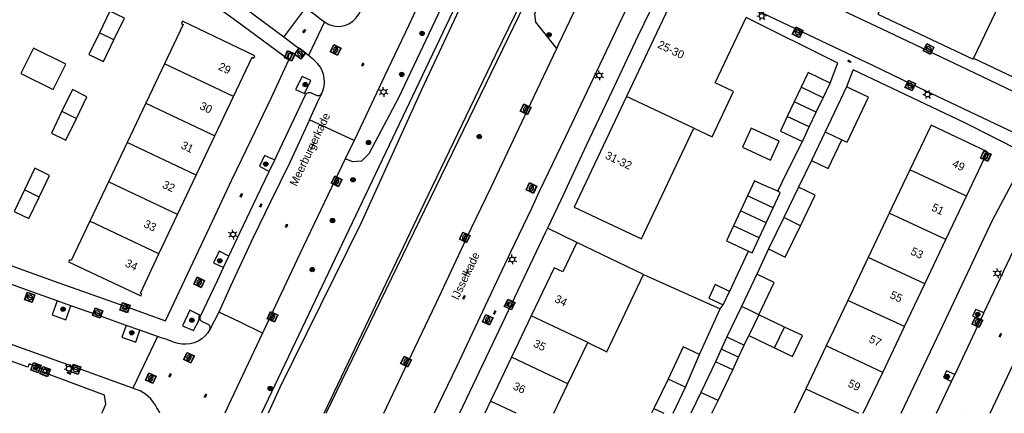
# Model space of a CAD drawing. Header units: metres. Extents: x 93870 to 95789, y 463036 to 464040.
# Tile 270 of 344: x 95273 to 95395, y 463040 to 463088. Entities that reach past the tile are written whole.
import ezdxf
from ezdxf.enums import TextEntityAlignment as Align

# ---------------------------------------------------------------- set-up
doc = ezdxf.new("R2010")
doc.units = ezdxf.units.M
doc.header["$LTSCALE"] = 25.4
for name, color, linetype in [('B_BEBOUWINGSGRENS_0', 1, 'Continuous'), ('B_LUIFEL_1', 200, 'Continuous'), ('B_TUSSENMUUR_0', 7, 'Continuous'), ('Q_BOOM_0', 3, 'Continuous'), ('Q_BRANDKRAAN_0', 5, 'Continuous'), ('Q_CAI-KAST_0', 10, 'Continuous'), ('Q_ELEKTRAKAST_0', 7, 'Continuous'), ('Q_INSPECTIE_OF_RIOOLPUT_0', 253, 'Continuous'), ('Q_KOLK_0', 254, 'Continuous'), ('Q_LICHTMAST_0', 2, 'Continuous'), ('Q_STRAATNAAMBORD_0', 7, 'Continuous'), ('Q_WATERLEIDINGPUT_0', 5, 'Continuous'), ('S_GBKN_SYMBOOL_GV_GROOT_0', 7, 'Continuous'), ('S_GBKN_SYMBOOL_OV_GROOT_0', 7, 'Continuous'), ('T_CULTUURGRENS_0', 76, 'Continuous'), ('T_HAAG_0', 87, 'Continuous'), ('T_HEK_0', 57, 'Continuous'), ('T_WALBESCHERMING_0', 45, 'Continuous'), ('V_WEGGRENS_0', 7, 'Continuous'), ('Z_GBKN_HUISNUMMER_0', 252, 'Continuous'), ('Z_STRAATNAAM_0', 252, 'Continuous')]:
    doc.layers.add(name, color=color, linetype=linetype)

# ---------------------------------------------------------------- blocks, each defined once
blk = doc.blocks.new('Q_STRAATNAAMBORD')
for points in [[(-0.5, 0.5), (0.5, 0.5), (0.5, -0.5), (-0.5, -0.5)], [(-0.37, 0.22), (0.36, 0.22), (0.36, -0.21), (-0.37, -0.21)]]:
    blk.add_lwpolyline(points, close=True)
for points in [[(-0.44, 0.46), (0.44, 0.46, -0.414214), (0.46, 0.44), (0.46, -0.44, -0.414214), (0.44, -0.46), (-0.44, -0.46, -0.414214), (-0.46, -0.44), (-0.46, 0.44), (-0.46, 0.44), (-0.46, 0.45), (-0.46, 0.45), (-0.46, 0.45), (-0.46, 0.45), (-0.46, 0.45), (-0.46, 0.45), (-0.46, 0.46), (-0.46, 0.46), (-0.46, 0.46), (-0.45, 0.46), (-0.45, 0.46), (-0.45, 0.46), (-0.45, 0.46), (-0.45, 0.46), (-0.45, 0.46), (-0.44, 0.46), (-0.44, 0.46)], [(-0.29, 0.16), (0.28, 0.16, -0.414214), (0.3, 0.14), (0.3, -0.13, -0.414214), (0.28, -0.16), (-0.29, -0.16, -0.414214), (-0.31, -0.13), (-0.31, 0.14), (-0.31, 0.14), (-0.31, 0.14), (-0.31, 0.14), (-0.31, 0.15), (-0.31, 0.15), (-0.31, 0.15), (-0.3, 0.15), (-0.3, 0.15), (-0.3, 0.15), (-0.3, 0.16), (-0.3, 0.16), (-0.3, 0.16), (-0.3, 0.16), (-0.29, 0.16), (-0.29, 0.16), (-0.29, 0.16), (-0.29, 0.16), (-0.29, 0.16)]]:
    blk.add_lwpolyline(points, format="xyb")
blk = doc.blocks.new('Q_CAI-KAST')
for points in [[(-0.5, 0.5), (0.5, 0.5), (0.5, -0.5), (-0.5, -0.5)], [(-0.26, 0.26), (0.25, 0.26), (0.25, 0.19), (-0.26, 0.19)], [(-0.26, 0.11), (0.25, 0.11), (0.25, -0.33), (-0.26, -0.33)]]:
    blk.add_lwpolyline(points, close=True)
blk.add_lwpolyline([(-0.44, 0.46), (0.44, 0.46, -0.414214), (0.46, 0.44), (0.46, -0.44, -0.414214), (0.44, -0.46), (-0.44, -0.46, -0.414214), (-0.46, -0.44), (-0.46, 0.44), (-0.46, 0.44), (-0.46, 0.45), (-0.46, 0.45), (-0.46, 0.45), (-0.46, 0.45), (-0.46, 0.45), (-0.46, 0.45), (-0.46, 0.46), (-0.46, 0.46), (-0.46, 0.46), (-0.45, 0.46), (-0.45, 0.46), (-0.45, 0.46), (-0.45, 0.46), (-0.45, 0.46), (-0.45, 0.46), (-0.44, 0.46), (-0.44, 0.46)], format="xyb")
blk.add_circle((-0.18, -0.03), 0.0354)
blk = doc.blocks.new('Q_ELEKTRAKAST')
for points in [[(-0.5, 0.5), (0.5, 0.5), (0.5, -0.5), (-0.5, -0.5)], [(-0.26, 0.26), (0.25, 0.26), (0.25, 0.19), (-0.26, 0.19)], [(-0.26, 0.11), (0.25, 0.11), (0.25, -0.33), (-0.26, -0.33)]]:
    blk.add_lwpolyline(points, close=True)
blk.add_lwpolyline([(-0.44, 0.46), (0.44, 0.46, -0.414214), (0.46, 0.44), (0.46, -0.44, -0.414214), (0.44, -0.46), (-0.44, -0.46, -0.414214), (-0.46, -0.44), (-0.46, 0.44), (-0.46, 0.44), (-0.46, 0.45), (-0.46, 0.45), (-0.46, 0.45), (-0.46, 0.45), (-0.46, 0.45), (-0.46, 0.45), (-0.46, 0.46), (-0.46, 0.46), (-0.46, 0.46), (-0.45, 0.46), (-0.45, 0.46), (-0.45, 0.46), (-0.45, 0.46), (-0.45, 0.46), (-0.45, 0.46), (-0.44, 0.46), (-0.44, 0.46)], format="xyb")
blk.add_lwpolyline([(-0.18, 0, -1), (-0.18, -0.07, -1)], format="xyb", close=True)
blk.add_lwpolyline([(0.04, 0.09), (-0.06, -0.11), (0.04, -0.11), (-0.06, -0.31)])
blk = doc.blocks.new('Q_LICHTMAST')
for points in [[(-0.26, 0.15), (-0.52, 0.3)], [(0, 0.3), (0, 0.6)], [(0.26, 0.15), (0.52, 0.3)], [(-0.26, -0.15), (-0.52, -0.3)], [(0, -0.3), (0, -0.6)], [(0.26, -0.15), (0.52, -0.3)]]:
    blk.add_lwpolyline(points)
blk.add_circle((0, 0), 0.3)
blk = doc.blocks.new('Q_WATERLEIDINGPUT')
blk.add_lwpolyline([(-0.5, 0.5), (0.5, 0.5), (0.5, -0.5), (-0.5, -0.5)], close=True)
for points in [[(-0.44, 0.46), (0.44, 0.46, -0.414214), (0.46, 0.44), (0.46, -0.44, -0.414214), (0.44, -0.46), (-0.44, -0.46, -0.414214), (-0.46, -0.44), (-0.46, 0.44), (-0.46, 0.44), (-0.46, 0.45), (-0.46, 0.45), (-0.46, 0.45), (-0.46, 0.45), (-0.46, 0.45), (-0.46, 0.45), (-0.46, 0.46), (-0.46, 0.46), (-0.46, 0.46), (-0.45, 0.46), (-0.45, 0.46), (-0.45, 0.46), (-0.45, 0.46), (-0.45, 0.46), (-0.45, 0.46), (-0.44, 0.46), (-0.44, 0.46)], [(-0.34, 0.1, 0.380426), (-0.28, -0.18)], [(-0.01, 0.27, 0.240218), (-0.34, 0.1)], [(-0.19, 0.04, 0.853344), (-0.19, -0.03)], [(0.33, 0.11, 0.240191), (-0.01, 0.27)], [(0.18, -0.03, 0.849746), (0.18, 0.04)], [(0.27, -0.18, 0.380426), (0.33, 0.11)], [(-0.28, -0.18, 0.148452), (0.01, -0.26)], [(0.01, -0.26, 0.131742), (0.27, -0.18)]]:
    blk.add_lwpolyline(points, format="xyb")
for points in [[(-0.19, 0.04), (0.18, 0.04)], [(0.18, -0.03), (-0.19, -0.03)]]:
    blk.add_lwpolyline(points)
blk = doc.blocks.new('Q_INSPECTIE_OF_RIOOLPUT')
blk.add_lwpolyline([(-0.5, 0.5), (0.5, 0.5), (0.5, -0.5), (-0.5, -0.5)], close=True)
for points in [[(-0.44, 0.46), (0.44, 0.46, -0.414214), (0.46, 0.44), (0.46, -0.44, -0.414214), (0.44, -0.46), (-0.44, -0.46, -0.414214), (-0.46, -0.44), (-0.46, 0.44), (-0.46, 0.44), (-0.46, 0.45), (-0.46, 0.45), (-0.46, 0.45), (-0.46, 0.45), (-0.46, 0.45), (-0.46, 0.45), (-0.46, 0.46), (-0.46, 0.46), (-0.46, 0.46), (-0.45, 0.46), (-0.45, 0.46), (-0.45, 0.46), (-0.45, 0.46), (-0.45, 0.46), (-0.45, 0.46), (-0.44, 0.46), (-0.44, 0.46)], [(-0.34, 0.1, 0.380426), (-0.28, -0.18)], [(-0.01, 0.27, 0.240218), (-0.34, 0.1)], [(-0.19, 0.04, 0.853344), (-0.19, -0.03)], [(0.33, 0.11, 0.240191), (-0.01, 0.27)], [(0.18, -0.03, 0.849746), (0.18, 0.04)], [(0.27, -0.18, 0.380426), (0.33, 0.11)], [(-0.28, -0.18, 0.148452), (0.01, -0.26)], [(0.01, -0.26, 0.131742), (0.27, -0.18)]]:
    blk.add_lwpolyline(points, format="xyb")
for points in [[(-0.19, 0.04), (0.18, 0.04)], [(0.18, -0.03), (-0.19, -0.03)]]:
    blk.add_lwpolyline(points)
blk = doc.blocks.new('Q_KOLK')
blk.add_lwpolyline([(-0.5, 0.5), (0.5, 0.5), (0.5, -0.5), (-0.5, -0.5)], close=True)
for points in [[(-0.44, 0.46), (0.44, 0.46, -0.414214), (0.46, 0.44), (0.46, -0.44, -0.414214), (0.44, -0.46), (-0.44, -0.46, -0.414214), (-0.46, -0.44), (-0.46, 0.44, -0.414214), (-0.44, 0.46)], [(-0.34, 0.1, 0.380426), (-0.28, -0.18)], [(-0.01, 0.27, 0.240218), (-0.34, 0.1)], [(-0.19, 0.04, 0.853344), (-0.19, -0.03)], [(0.33, 0.11, 0.240191), (-0.01, 0.27)], [(0.18, -0.03, 0.849746), (0.18, 0.04)], [(0.27, -0.18, 0.380426), (0.33, 0.11)], [(-0.28, -0.18, 0.148452), (0.01, -0.26)], [(0.01, -0.26, 0.131742), (0.27, -0.18)]]:
    blk.add_lwpolyline(points, format="xyb")
for points in [[(-0.19, 0.04), (0.18, 0.04)], [(0.18, -0.03), (-0.19, -0.03)]]:
    blk.add_lwpolyline(points)
blk = doc.blocks.new('Q_BRANDKRAAN')
blk.add_lwpolyline([(-0.5, 0.5), (0.5, 0.5), (0.5, -0.5), (-0.5, -0.5)], close=True)
for points in [[(-0.44, 0.46), (0.44, 0.46, -0.414214), (0.46, 0.44), (0.46, -0.44, -0.414214), (0.44, -0.46), (-0.44, -0.46, -0.414214), (-0.46, -0.44), (-0.46, 0.44), (-0.46, 0.44), (-0.46, 0.45), (-0.46, 0.45), (-0.46, 0.45), (-0.46, 0.45), (-0.46, 0.45), (-0.46, 0.45), (-0.46, 0.46), (-0.46, 0.46), (-0.46, 0.46), (-0.45, 0.46), (-0.45, 0.46), (-0.45, 0.46), (-0.45, 0.46), (-0.45, 0.46), (-0.45, 0.46), (-0.44, 0.46), (-0.44, 0.46)], [(-0.34, 0.1, 0.380426), (-0.28, -0.18)], [(-0.01, 0.27, 0.240218), (-0.34, 0.1)], [(-0.19, 0.04, 0.853344), (-0.19, -0.03)], [(0.33, 0.11, 0.240191), (-0.01, 0.27)], [(0.18, -0.03, 0.849746), (0.18, 0.04)], [(0.27, -0.18, 0.380426), (0.33, 0.11)], [(-0.28, -0.18, 0.148452), (0.01, -0.26)], [(0.01, -0.26, 0.131742), (0.27, -0.18)]]:
    blk.add_lwpolyline(points, format="xyb")
for points in [[(-0.19, 0.04), (0.18, 0.04)], [(0.18, -0.03), (-0.19, -0.03)]]:
    blk.add_lwpolyline(points)
blk = doc.blocks.new('Q_BOOM')
for radius in [0.27, 0.18, 0.09]:
    blk.add_circle((0, 0), radius)
blk = doc.blocks.new('S_GBKN_SYMBOOL_OV_GROOT')
for points in [[(-0.21875, 0.0625), (0.21875, 0.0625)], [(-0.21875, 0), (0.21875, 0)], [(-0.1875, 0.0625), (-0.1875, 0)], [(-0.125, 0.09375), (-0.125, 0.0625)], [(-0.125, 0), (-0.125, -0.0625)], [(-0.0625, 0.0625), (-0.0625, 0)], [(0, 0.09375), (0, 0.0625)], [(0, 0), (0, -0.0625)], [(0.0625, 0.0625), (0.0625, 0)], [(0.125, 0.09375), (0.125, 0.0625)], [(0.125, 0), (0.125, -0.0625)], [(0.1875, 0.0625), (0.1875, 0)], [(-0.21875, -0.0625), (0.21875, -0.0625)], [(-0.1875, -0.0625), (-0.1875, -0.09375)], [(-0.0625, -0.0625), (-0.0625, -0.09375)], [(0.0625, -0.0625), (0.0625, -0.09375)], [(0.1875, -0.0625), (0.1875, -0.09375)]]:
    blk.add_lwpolyline(points)
blk = doc.blocks.new('S_GBKN_SYMBOOL_GV_GROOT')
for points in [[(-0.1875, 0.03125), (-0.09375, 0.09375)], [(-0.1875, -0.0625), (0.0625, 0.09375)], [(-0.1875, 0.09375), (0.125, -0.09375)], [(-0.1875, 0), (-0.03125, -0.09375)], [(-0.125, -0.09375), (0.1875, 0.09375)], [(-0.0625, 0.09375), (0.1875, -0.0625)], [(0.03125, -0.09375), (0.1875, 0)], [(0.09375, 0.09375), (0.1875, 0.03125)]]:
    blk.add_lwpolyline(points)
blk = doc.blocks.new('LDN_BLOK7_AUTOCAD_OD_1_FMEBLOCK10')
at = {"layer": 'T_CULTUURGRENS_0'}
blk.add_line((3.06, 15.63), (-43.91, -83.09), dxfattribs=at)
blk.add_lwpolyline([(-35.89, -83.09), (-32.58, -76.26), (-7.17, -23.85), (25.2, 42.94), (42.93, 78.65), (43.66, 80.92), (43.91, 82.09), (43.49, 83.09)], dxfattribs=at)
blk = doc.blocks.new('LDN_BLOK7_AUTOCAD_OD_1_FMEBLOCK28')
at = {"layer": 'T_WALBESCHERMING_0'}
blk.add_line((-40.74, -79.03), (-42.18, -82.22), dxfattribs=at)
blk.add_lwpolyline([(-35.28, -82.22), (-22.88, -56.24), (-13.99, -37.78), (-5.86, -21.04), (9.83, 12.05), (19.55, 32.07), (27.88, 49.77), (34.95, 64.16), (42.03, 79.33), (42.18, 79.9), (42.18, 80.31), (42, 81.45), (41.81, 82.22)], dxfattribs=at)

msp = doc.modelspace()

# ---------------------------------------------------------------- linework, layer by layer
at = {"layer": 'B_BEBOUWINGSGRENS_0'}
for p, q in [((95397.42, 463097.1), (95390.97, 463083.51)), ((95390.97, 463083.51), (95399.28, 463079.57)), ((95290.75, 463082.83), (95288.44, 463077.96)), ((95369.61, 463079.92), (95368.76, 463078.11)), ((95372.33, 463078.63), (95373.19, 463080.44)), ((95375.22, 463079.97), (95372.58, 463074.4)), ((95279.86, 463076.07), (95281.14, 463078.74)), ((95297, 463073.89), (95299.31, 463078.76)), ((95371.48, 463076.83), (95372.33, 463078.63)), ((95288.44, 463077.96), (95286.13, 463073.09)), ((95368.76, 463078.11), (95367.9, 463076.31)), ((95370.62, 463075.02), (95371.48, 463076.83)), ((95369.77, 463073.21), (95370.62, 463075.02)), ((95294.69, 463069.03), (95297, 463073.89)), ((95372.58, 463074.4), (95370.89, 463070.84)), ((95286.13, 463073.09), (95283.82, 463068.22)), ((95275.23, 463066.32), (95276.51, 463069)), ((95292.38, 463064.16), (95294.69, 463069.03)), ((95383.07, 463069.68), (95380.53, 463064.33)), ((95283.82, 463068.22), (95281.51, 463063.35)), ((95369.27, 463067.56), (95367.45, 463063.77)), ((95362.97, 463066.48), (95362.1, 463064.62)), ((95387.53, 463061.07), (95390.08, 463066.44)), ((95365.27, 463063.14), (95366.14, 463065)), ((95290.07, 463059.29), (95292.38, 463064.16)), ((95362.1, 463064.62), (95361.23, 463062.76)), ((95367.45, 463063.77), (95365.58, 463059.89)), ((95380.53, 463064.33), (95377.93, 463058.84)), ((95364.4, 463061.28), (95365.27, 463063.14)), ((95350.1, 463056.73), (95341.81, 463060.68)), ((95384.92, 463055.56), (95387.53, 463061.07)), ((95377.93, 463058.84), (95375.4, 463053.51)), ((95364.13, 463056.76), (95362.22, 463052.77)), ((95382.41, 463050.27), (95384.92, 463055.56)), ((95359.96, 463052.95), (95360.75, 463054.64)), ((95362.22, 463052.77), (95360.41, 463048.99)), ((95375.4, 463053.51), (95372.72, 463047.87)), ((95336.19, 463051.6), (95333.75, 463046.48)), ((95367.54, 463050.22), (95364.37, 463051.74)), ((95362.57, 463047.97), (95363.14, 463049.16)), ((95363.14, 463049.16), (95366.31, 463047.65)), ((95366.31, 463047.65), (95367.54, 463050.22)), ((95379.72, 463044.6), (95382.41, 463050.27)), ((95340.73, 463043.17), (95343.17, 463048.29)), ((95360.41, 463048.99), (95362.57, 463047.97)), ((95355.27, 463042.76), (95357.04, 463046.81)), ((95372.72, 463047.87), (95370.21, 463042.58)), ((95333.75, 463046.48), (95331.15, 463041.04)), ((95359, 463045.92), (95357.19, 463042.13)), ((95361.14, 463044.9), (95359, 463045.92)), ((95359.32, 463041.11), (95361.14, 463044.9)), ((95377.31, 463039.53), (95379.72, 463044.6)), ((95338.99, 463039.53), (95340.73, 463043.17)), ((95353.12, 463043.78), (95351.38, 463040.12)), ((95353.74, 463039.53), (95355.27, 463042.76)), ((95357.19, 463042.13), (95355.94, 463039.53)), ((95370.21, 463042.58), (95368.76, 463039.53)), ((95331.15, 463041.04), (95330.43, 463039.53)), ((95358.56, 463039.53), (95359.32, 463041.11)), ((95351.38, 463040.12), (95352.61, 463039.53))]:
    msp.add_line(p, q, dxfattribs=at)
for points in [[(95354.49, 463092.51), (95354.31, 463092.14), (95347.99, 463078.79)], [(95284.48, 463085.79), (95285.78, 463088.49), (95283.97, 463089.36), (95282.68, 463086.66)], [(95356.32, 463074.85), (95358.6, 463073.77), (95361.25, 463079.39), (95358.97, 463080.47), (95362.81, 463088.57)], [(95301.94, 463083.82), (95292.99, 463088.09), (95292.87, 463087.8), (95293.05, 463087.7), (95290.75, 463082.83)], [(95282.68, 463086.66), (95281.38, 463083.97), (95283.19, 463083.1), (95284.48, 463085.79)], [(95299.31, 463078.76), (95301.62, 463083.63), (95301.81, 463083.53), (95301.94, 463083.82)], [(95373.19, 463080.44), (95370.47, 463081.73), (95369.61, 463079.92)], [(95281.14, 463078.74), (95279.36, 463079.65), (95278.05, 463076.94)], [(95374.66, 463073.41), (95375.3, 463073.11), (95377.94, 463078.68), (95375.22, 463079.97)], [(95347.99, 463078.79), (95341.5, 463065.07), (95349.82, 463061.13), (95356.32, 463074.85)], [(95278.05, 463076.94), (95276.75, 463074.22), (95278.55, 463073.35), (95279.86, 463076.07)], [(95367.9, 463076.31), (95367.05, 463074.5), (95369.77, 463073.21)], [(95390.08, 463066.44), (95392.69, 463071.94), (95385.71, 463075.24), (95383.07, 463069.68)], [(95370.89, 463070.84), (95372.97, 463069.85), (95374.66, 463073.41)], [(95276.51, 463069), (95274.68, 463069.88), (95273.4, 463067.2)], [(95366.73, 463067.05), (95364.8, 463067.88), (95363.83, 463068.33), (95362.97, 463066.48)], [(95369.52, 463062.77), (95371.34, 463066.56), (95369.27, 463067.56)], [(95273.4, 463067.2), (95272.11, 463064.53), (95273.94, 463063.65), (95275.23, 463066.32)], [(95366.14, 463065), (95367, 463066.85), (95366.73, 463067.05)], [(95281.51, 463063.35), (95279.2, 463058.48), (95279, 463058.56), (95278.86, 463058.29), (95287.82, 463054.07), (95287.96, 463054.34), (95287.76, 463054.42), (95290.07, 463059.29)], [(95361.23, 463062.76), (95360.36, 463060.91), (95363.1, 463059.61)], [(95365.58, 463059.89), (95367.65, 463058.89), (95369.52, 463062.77)], [(95341.81, 463060.68), (95340.08, 463057.06), (95339.03, 463057.56), (95336.19, 463051.6)], [(95363.1, 463059.61), (95363.53, 463059.43), (95364.4, 463061.28)], [(95343.17, 463048.29), (95345.54, 463047.16), (95350.1, 463056.73)], [(95364.37, 463051.74), (95366.28, 463055.73), (95364.13, 463056.76)], [(95360.75, 463054.64), (95358.97, 463055.48), (95358.19, 463053.79), (95359.96, 463052.95)], [(95357.04, 463046.81), (95355.01, 463047.78), (95353.12, 463043.78)]]:
    msp.add_lwpolyline(points, dxfattribs=at)
at = {"layer": 'B_LUIFEL_1'}
for p, q in [((95360.41, 463048.99), (95359.71, 463047.46)), ((95361.87, 463046.47), (95362.57, 463047.97)), ((95359.71, 463047.46), (95359, 463045.92)), ((95361.87, 463046.47), (95359.71, 463047.46)), ((95361.14, 463044.9), (95361.87, 463046.47)), ((95351.38, 463040.12), (95351.09, 463039.53))]:
    msp.add_line(p, q, dxfattribs=at)
for points in [[(95274.54, 463084.76), (95272.97, 463081.64), (95276.96, 463079.63), (95278.53, 463082.76), (95274.54, 463084.76)], [(95363.43, 463074.84), (95362.34, 463072.48), (95365.8, 463070.89), (95366.88, 463073.25), (95363.43, 463074.84)], [(95366.31, 463047.65), (95368.55, 463046.57), (95369.78, 463049.15), (95367.54, 463050.22)]]:
    msp.add_lwpolyline(points, dxfattribs=at)
at = {"layer": 'B_TUSSENMUUR_0'}
for p, q in [((95284.48, 463085.79), (95282.68, 463086.66)), ((95299.31, 463078.76), (95290.75, 463082.83)), ((95372.33, 463078.63), (95369.61, 463079.92)), ((95356.32, 463074.85), (95347.99, 463078.79)), ((95288.44, 463077.96), (95297, 463073.89)), ((95371.48, 463076.83), (95368.76, 463078.11)), ((95278.05, 463076.94), (95279.86, 463076.07)), ((95370.62, 463075.02), (95367.9, 463076.31)), ((95372.58, 463074.4), (95374.66, 463073.41)), ((95294.69, 463069.03), (95286.13, 463073.09)), ((95390.08, 463066.44), (95383.07, 463069.68)), ((95292.38, 463064.16), (95283.82, 463068.22)), ((95275.23, 463066.32), (95273.4, 463067.2)), ((95366.14, 463065), (95362.97, 463066.48)), ((95365.27, 463063.14), (95362.1, 463064.62)), ((95369.52, 463062.77), (95367.45, 463063.77)), ((95387.53, 463061.07), (95380.53, 463064.33)), ((95290.07, 463059.29), (95281.51, 463063.35)), ((95364.4, 463061.28), (95361.23, 463062.76)), ((95384.92, 463055.56), (95377.93, 463058.84)), ((95382.41, 463050.27), (95375.4, 463053.51)), ((95343.17, 463048.29), (95336.19, 463051.6)), ((95364.37, 463051.74), (95363.14, 463049.16)), ((95379.72, 463044.6), (95372.72, 463047.87)), ((95340.73, 463043.17), (95333.75, 463046.48)), ((95355.27, 463042.76), (95353.12, 463043.78)), ((95359.32, 463041.11), (95357.19, 463042.13)), ((95370.21, 463042.58), (95376.7, 463039.53)), ((95334.32, 463039.53), (95331.15, 463041.04))]:
    msp.add_line(p, q, dxfattribs=at)
msp.add_lwpolyline([(95364.37, 463051.74), (95363.03, 463052.38), (95362.22, 463052.77)], dxfattribs=at)
at = {"layer": 'T_CULTUURGRENS_0'}
for points in [[(95339.34, 463084.72), (95336.76, 463088), (95336.61, 463089.02), (95346.98, 463111.04), (95349.41, 463114.23), (95352.62, 463115.24), (95353.73, 463115.09)], [(95324.85, 463095.72), (95325.77, 463095.36), (95326.67, 463094.71), (95326.79, 463093.99), (95326.52, 463092.93), (95319.75, 463078.63), (95316.06, 463071.67), (95315.16, 463070.78), (95314.08, 463070.68), (95313.15, 463071.06)]]:
    msp.add_lwpolyline(points, dxfattribs=at)
at = {"layer": 'T_HAAG_0'}
msp.add_line((95341.81, 463060.68), (95338.18, 463062.47), dxfattribs=at)
at = {"layer": 'T_HEK_0'}
msp.add_line((95350.1, 463056.73), (95359.58, 463052.47), dxfattribs=at)
at = {"layer": 'T_WALBESCHERMING_0'}
msp.add_line((95315.1, 463063.12), (95305.05, 463042.72), dxfattribs=at)
msp.add_lwpolyline([(95387.61, 463203.97), (95387.12, 463204.59), (95386.68, 463204.96), (95385.6, 463205.52), (95385.06, 463205.7), (95384.15, 463205.73), (95382.15, 463204.97), (95381.75, 463204.65), (95370.23, 463180.68), (95362.65, 463164.18), (95354.29, 463146.65), (95347.51, 463131.65), (95341.28, 463118.86), (95327.54, 463090.18), (95322.58, 463079.59), (95315.1, 463063.12)], dxfattribs=at)
at = {"layer": 'V_WEGGRENS_0'}
for p, q in [((95305.55, 463086.12), (95308.24, 463089.75)), ((95374.17, 463082.9), (95362.81, 463088.57)), ((95310.56, 463088.03), (95308.57, 463083.86)), ((95314.26, 463073.34), (95308.71, 463075.9)), ((95303.73, 463069.5), (95304.4, 463070.91)), ((95370.89, 463070.84), (95369.27, 463067.56)), ((95298.08, 463057.61), (95298.73, 463058.98)), ((95365.58, 463059.89), (95364.13, 463056.76)), ((95392.26, 463051.96), (95395.97, 463059.8)), ((95279.16, 463052.86), (95277.47, 463053.45)), ((95359.58, 463052.47), (95359.96, 463052.95)), ((95297.49, 463052.06), (95296.36, 463049.93)), ((95357.04, 463046.81), (95359.58, 463052.47)), ((95287.71, 463049.82), (95286.02, 463050.41)), ((95289.89, 463049.05), (95287.71, 463049.82)), ((95296.36, 463049.93), (95296.08, 463049.47)), ((95289.99, 463049.01), (95289.89, 463049.05)), ((95360.41, 463048.99), (95359, 463045.92)), ((95388.23, 463043.46), (95388.64, 463044.32)), ((95286.84, 463042.65), (95284.53, 463043.49)), ((95386.37, 463039.53), (95388.23, 463043.46))]:
    msp.add_line(p, q, dxfattribs=at)
for points in [[(95306.17, 463083.3), (95300.34, 463087.62), (95293.66, 463092.54), (95287.62, 463097), (95286.16, 463098.19), (95282.2, 463101.14), (95278.05, 463104.23), (95273.55, 463107.56), (95269.16, 463110.8), (95263.22, 463115.2)], [(95305.55, 463086.12), (95300.58, 463089.79), (95294.56, 463094.23), (95286.95, 463099.87), (95280.45, 463104.65), (95273.28, 463109.95), (95269.08, 463113.07), (95267.55, 463114.21)], [(95399.91, 463077.45), (95398.58, 463078.09), (95397.93, 463078.42), (95391.98, 463081.25), (95385.29, 463084.45), (95379.66, 463087.12), (95371.31, 463091.07), (95364.88, 463094.09), (95358.63, 463097.06), (95356.62, 463098.02)], [(95339.34, 463084.72), (95339.61, 463085.28), (95343.65, 463093.79), (95344.33, 463095.29)], [(95354.73, 463093.96), (95356.65, 463093.03), (95364.85, 463089.08), (95373.56, 463084.96), (95378.46, 463082.65), (95383.34, 463080.32), (95395.96, 463074.32), (95396.16, 463074.22), (95396.51, 463074.05), (95396.95, 463073.78), (95397.33, 463073.53), (95397.65, 463073.29), (95398.04, 463072.96), (95398.42, 463072.56), (95398.66, 463072.23), (95398.94, 463071.77), (95398.99, 463071.66)], [(95349.45, 463092.86), (95346.64, 463086.9), (95343.09, 463079.43), (95340.38, 463073.7), (95337.21, 463067.08), (95336.2, 463064.91), (95333.63, 463059.49), (95330.48, 463052.86), (95326.91, 463045.3), (95324.17, 463039.53)], [(95352.38, 463092.48), (95349.4, 463086.23), (95345.8, 463078.61), (95342.98, 463072.69), (95339.85, 463065.94), (95338.18, 463062.47)], [(95308.72, 463089.4), (95309.27, 463089), (95309.8, 463088.62), (95310.56, 463088.03)], [(95322.1, 463089.94), (95321.02, 463087.63), (95317.99, 463081.28), (95315.37, 463075.68), (95314.26, 463073.34)], [(95310.56, 463088.03), (95311.12, 463087.71), (95311.55, 463087.58), (95311.88, 463087.49), (95312.38, 463087.45), (95312.67, 463087.49), (95313.2, 463087.6), (95313.68, 463087.81), (95314.14, 463088.14), (95314.47, 463088.47), (95314.84, 463088.96), (95315.04, 463089.33)], [(95379.26, 463089.26), (95379.13, 463088.99), (95390.91, 463083.4), (95390.97, 463083.51)], [(95306.93, 463085.07), (95306.56, 463085.35), (95305.55, 463086.12)], [(95308.57, 463083.86), (95307.37, 463084.75), (95306.93, 463085.07)], [(95317.92, 463039.53), (95320.91, 463045.83), (95324.42, 463053.16), (95328.13, 463061.11), (95328.18, 463061.22), (95331.21, 463067.56), (95335.71, 463077.07), (95339.34, 463084.72)], [(95290.89, 463051), (95294.63, 463058.96), (95296.7, 463063.35), (95299.11, 463068.44), (95301.54, 463073.49), (95303.95, 463078.58), (95306.17, 463083.3)], [(95310.22, 463079.14), (95310.41, 463079.6), (95310.53, 463080.06), (95310.55, 463080.52), (95310.52, 463081.03), (95310.45, 463081.5), (95310.27, 463081.97), (95310.06, 463082.41), (95309.71, 463082.86), (95309.31, 463083.28), (95309.02, 463083.52), (95308.57, 463083.86)], [(95373.19, 463080.44), (95374.05, 463082.63), (95374.17, 463082.9)], [(95376.04, 463082.06), (95375.92, 463081.78), (95375.22, 463079.97)], [(95396.89, 463071.97), (95389.87, 463075.5), (95376.04, 463082.06)], [(95307.8, 463081.26), (95306.99, 463079.65), (95308.1, 463079.15), (95308.88, 463080.75), (95307.8, 463081.26)], [(95304.4, 463070.91), (95304.68, 463071.48), (95308.23, 463079), (95308.37, 463079.19), (95308.57, 463079.27), (95308.84, 463079.26), (95309.62, 463078.9), (95309.92, 463078.88), (95310.08, 463078.96), (95310.22, 463079.14)], [(95308.71, 463075.9), (95309.75, 463078.16), (95309.97, 463078.56), (95310.22, 463079.14)], [(95308.71, 463075.9), (95306.28, 463070.59), (95303.87, 463065.74), (95301.75, 463061.31), (95298.93, 463055.3), (95297.49, 463052.06)], [(95314.26, 463073.34), (95314.25, 463073.31), (95313.15, 463071.06)], [(95366.73, 463067.05), (95367.86, 463069.43), (95369.77, 463073.21)], [(95304.4, 463070.91), (95304.25, 463070.97), (95303.15, 463071.46), (95302.51, 463070.15), (95303.73, 463069.5)], [(95313.15, 463071.06), (95311.85, 463068.36), (95307.52, 463059.27), (95302.9, 463049.47)], [(95382, 463039.53), (95386.82, 463049.72), (95393.32, 463063.46), (95396.4, 463069.26), (95396.93, 463071), (95396.89, 463071.97)], [(95239.61, 463067.08), (95239.55, 463067.27), (95240.13, 463068.81), (95252.14, 463064.48), (95257.31, 463062.61), (95262.37, 463060.79), (95267.48, 463058.95), (95267.52, 463059.1), (95267.59, 463059.09), (95267.65, 463059.21), (95269.37, 463058.62), (95269.39, 463058.68), (95277.08, 463055.91), (95286.52, 463052.55), (95290.89, 463051)], [(95298.73, 463058.98), (95300.14, 463061.98), (95302.2, 463066.31), (95303.73, 463069.5)], [(95338.18, 463062.47), (95337.94, 463061.97), (95331.78, 463049.01), (95327.3, 463039.53)], [(95393.02, 463039.53), (95395.55, 463044.86), (95399.78, 463053.85), (95403.73, 463062.19)], [(95298.73, 463058.98), (95297.51, 463059.6), (95296.82, 463058.16), (95298.08, 463057.61)], [(95360.75, 463054.64), (95360.84, 463054.82), (95361.2, 463055.59), (95363.1, 463059.61)], [(95296.36, 463049.93), (95296.4, 463050.11), (95296.41, 463050.21), (95296.37, 463050.35), (95296.28, 463050.47), (95296.14, 463050.55), (95295.38, 463050.9), (95295.31, 463051), (95295.23, 463051.06), (95295.16, 463051.22), (95295.16, 463051.36), (95295.18, 463051.5), (95297.35, 463056.07), (95298.08, 463057.61)], [(95277.47, 463053.45), (95273.3, 463054.96), (95269.33, 463056.38)], [(95277.47, 463053.45), (95276.84, 463051.73), (95278.53, 463051.12), (95279.16, 463052.86)], [(95286.02, 463050.41), (95282.39, 463051.72), (95279.16, 463052.86)], [(95292.99, 463050.38), (95294.35, 463049.8), (95294.95, 463050.94), (95294.95, 463050.98), (95295.03, 463051.11), (95295.06, 463051.55), (95295.11, 463051.7), (95293.91, 463052.31), (95292.99, 463050.38)], [(95302.9, 463049.47), (95300.05, 463050.87), (95297.49, 463052.06)], [(95392.26, 463051.96), (95391.23, 463052.4), (95390.82, 463051.6), (95391.84, 463051.08)], [(95391.84, 463051.08), (95392.23, 463051.92), (95392.26, 463051.96)], [(95286.02, 463050.41), (95285.48, 463048.96), (95287.18, 463048.36), (95287.71, 463049.82)], [(95388.64, 463044.32), (95388.67, 463044.39), (95391.84, 463051.08)], [(95296.08, 463049.47), (95295.74, 463049.1), (95295.38, 463048.76), (95294.92, 463048.47), (95294.43, 463048.27), (95293.93, 463048.15), (95293.43, 463048.1), (95292.9, 463048.11), (95292.43, 463048.17), (95291.88, 463048.36), (95290.95, 463048.7), (95290.33, 463048.89), (95289.99, 463049.01)], [(95302.9, 463049.47), (95298.98, 463041.16), (95298.22, 463039.53)], [(95284.53, 463043.49), (95283.29, 463043.94), (95279.84, 463045.17), (95275.49, 463046.74), (95271.08, 463048.32)], [(95289.89, 463049.05), (95289.02, 463047.23), (95286.84, 463042.65)], [(95283.49, 463040.66), (95283.3, 463041.77), (95276.15, 463044.46), (95276.29, 463044.79), (95273.99, 463045.64), (95273.83, 463045.25), (95269.06, 463046.95)], [(95388.64, 463044.32), (95387.62, 463044.78), (95387.24, 463043.96), (95388.23, 463043.46)], [(95290.16, 463039.53), (95290, 463039.92), (95289.82, 463040.22), (95289.64, 463040.55), (95289.4, 463040.89), (95289.04, 463041.31), (95288.72, 463041.63), (95288.4, 463041.9), (95288.06, 463042.11), (95287.74, 463042.3), (95287.37, 463042.46), (95286.84, 463042.65)], [(95283, 463039.53), (95283.17, 463039.88), (95283.49, 463040.66)]]:
    msp.add_lwpolyline(points, dxfattribs=at)
at = {"layer": 'Z_STRAATNAAM_0'}
for p, q in [((95308.87, 463072.17), (95309.3, 463073.07)), ((95328.01, 463056.56), (95328.43, 463057.46)), ((95389.72, 463039.53), (95389.74, 463039.57))]:
    msp.add_line(p, q, dxfattribs=at)

# ---------------------------------------------------------------- block references
at = {"layer": 'Q_BOOM_0'}
for p, rotation in [((95322.66, 463086.59), 64.67242814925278), ((95338.39, 463086.42), 128.2482015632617), ((95320.13, 463081.51), 64.67242814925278), ((95308.18, 463080.25), 64.02265074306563), ((95329.74, 463073.81), 64.13975906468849), ((95316.04, 463073.08), 62.06606850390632), ((95303.29, 463070.4), 152.2472570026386), ((95314.1, 463068.47), 64.09398384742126), ((95311.56, 463063.41), 64.56773263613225), ((95297.6, 463058.43), 156.0162840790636), ((95309.05, 463057.34), 64.5567905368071), ((95278.19, 463052.42), 160.6098712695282), ((95391.48, 463051.78), 153.1654293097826), ((95294.14, 463051.06), 64.48942682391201), ((95286.69, 463049.51), 160.7114702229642), ((95387.71, 463044.07), 153.1583824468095), ((95303.85, 463042.6), 64.5567905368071)]:
    msp.add_blockref('Q_BOOM', p, dxfattribs=dict(at, rotation=rotation))
at = {"layer": 'Q_BRANDKRAAN_0'}
for p, rotation in [((95295.05, 463055.76), 64.78917231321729), ((95330.79, 463051.12), 64.70729775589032)]:
    msp.add_blockref('Q_BRANDKRAAN', p, dxfattribs=dict(at, rotation=rotation))
at = {"layer": 'Q_CAI-KAST_0'}
for p, rotation in [((95285.86, 463052.63), 160.3584884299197), ((95333.51, 463053), 64.61166577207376), ((95275.97, 463044.7), 159.6817292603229)]:
    msp.add_blockref('Q_CAI-KAST', p, dxfattribs=dict(at, rotation=rotation))
at = {"layer": 'Q_ELEKTRAKAST_0', "rotation": 159.6817292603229}
msp.add_blockref('Q_ELEKTRAKAST', (95274.82, 463045.18), dxfattribs=at)
at = {"layer": 'Q_INSPECTIE_OF_RIOOLPUT_0'}
for p, rotation in [((95311.95, 463084.53), 64.45659120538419), ((95336.2, 463067.44), 64.97876231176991), ((95274.06, 463053.9), 160.1063042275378), ((95293.78, 463046.41), 64.01115504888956), ((95289.06, 463043.88), 64.51530163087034)]:
    msp.add_blockref('Q_INSPECTIE_OF_RIOOLPUT', p, dxfattribs=dict(at, rotation=rotation))
at = {"layer": 'Q_KOLK_0'}
for p, rotation in [((95369.18, 463086.72), 154.6900213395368), ((95385.4, 463084.66), 154.4542776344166), ((95383.13, 463080.14), 154.4861295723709), ((95335.49, 463077.19), 64.58434034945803), ((95312.07, 463068.27), 64.09398384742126), ((95327.94, 463061.32), 64.41479763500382), ((95282.46, 463051.94), 160.4968947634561), ((95304.14, 463051.49), 64.75919745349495), ((95391.44, 463050.82), 64.67737984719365), ((95279.75, 463044.97), 160.2053204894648), ((95320.67, 463045.93), 64.60077471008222)]:
    msp.add_blockref('Q_KOLK', p, dxfattribs=dict(at, rotation=rotation))
at = {"layer": 'Q_LICHTMAST_0'}
for p, rotation in [((95364.72, 463088.75), 154.6900213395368), ((95344.6, 463081.38), 64.53427345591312), ((95317.88, 463079.34), 64.91872738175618), ((95385.27, 463079.02), 154.5726398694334), ((95299.23, 463061.68), 64.72357783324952), ((95333.81, 463058.59), 64.59404466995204), ((95393.95, 463056.87), 64.62210317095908), ((95278.9, 463045.06), 160.2053204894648)]:
    msp.add_blockref('Q_LICHTMAST', p, dxfattribs=dict(at, rotation=rotation))
at = {"layer": 'Q_STRAATNAAMBORD_0'}
for p, rotation in [((95306.27, 463083.81), 66.9492792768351), ((95392.48, 463071.38), 64.61670120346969)]:
    msp.add_blockref('Q_STRAATNAAMBORD', p, dxfattribs=dict(at, rotation=rotation))
at = {"layer": 'Q_WATERLEIDINGPUT_0', "rotation": 143.6303214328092}
msp.add_blockref('Q_WATERLEIDINGPUT', (95307.54, 463084.09), dxfattribs=at)
at = {"layer": 'S_GBKN_SYMBOOL_GV_GROOT_0'}
for p, rotation in [((95315.33, 463082.74), 64.5636043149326), ((95305.88, 463062.77), 64.56773263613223)]:
    msp.add_blockref('S_GBKN_SYMBOOL_GV_GROOT', p, dxfattribs=dict(at, rotation=rotation))
at = {"layer": 'S_GBKN_SYMBOOL_OV_GROOT_0'}
for p, rotation in [((95308.06, 463086.87), 53.50325199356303), ((95375.6, 463083.12), 155.7595160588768), ((95300.27, 463066.55), 64.51092507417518), ((95302.69, 463065.29), 64.51092507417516), ((95327.86, 463053.91), 64.94484280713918), ((95331.66, 463052.04), 64.61166577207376), ((95394.29, 463049.22), 64.79580919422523), ((95278.96, 463044.49), 160.2053204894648), ((95291.46, 463044.25), 64.01115504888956), ((95295.83, 463041.72), 64.89457351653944)]:
    msp.add_blockref('S_GBKN_SYMBOOL_OV_GROOT', p, dxfattribs=dict(at, rotation=rotation))
at = {"layer": 'T_CULTUURGRENS_0'}
msp.add_blockref('LDN_BLOK7_AUTOCAD_OD_1_FMEBLOCK10', (95346.67, 463122.63), dxfattribs=at)
at = {"layer": 'T_WALBESCHERMING_0'}
msp.add_blockref('LDN_BLOK7_AUTOCAD_OD_1_FMEBLOCK28', (95345.79, 463121.75), dxfattribs=at)

# ---------------------------------------------------------------- texts
at = {"layer": 'Z_GBKN_HUISNUMMER_0', "linetype": 'Continuous'}
for s, rotation, p in [('25-30', 334.7, (95353.5, 463084.58)), ('29', 334.6, (95298.21, 463082.27)), ('30', 334.6, (95295.9, 463077.4)), ('31', 334.6, (95293.59, 463072.53)), ('31-32', 334.7, (95347.01, 463070.86)), ('49', 334.6, (95389.12, 463070.26)), ('32', 334.6, (95291.28, 463067.66)), ('51', 334.6, (95386.55, 463064.82)), ('33', 334.6, (95288.97, 463062.79)), ('53', 334.6, (95383.97, 463059.39)), ('34', 334.6, (95286.66, 463057.92)), ('34', 334.5, (95339.87, 463053.5)), ('55', 334.6, (95381.4, 463053.99)), ('57', 334.6, (95378.8, 463048.51)), ('35', 334.5, (95337.23, 463047.97)), ('36', 334.5, (95334.71, 463042.69)), ('59', 334.6, (95376.2, 463043.02))]:
    msp.add_text(s, height=1, rotation=rotation, dxfattribs=at).set_placement(p, align=Align.MIDDLE)
at = {"layer": 'Z_STRAATNAAM_0', "linetype": 'Continuous'}
for s, p in [('Meerburgerkade', (95308.87, 463072.17)), ('IJsselkade', (95328.01, 463056.56))]:
    msp.add_text(s, height=1, rotation=64.5884, dxfattribs=at).set_placement(p, align=Align.MIDDLE)

doc.saveas('drawing.dxf')
